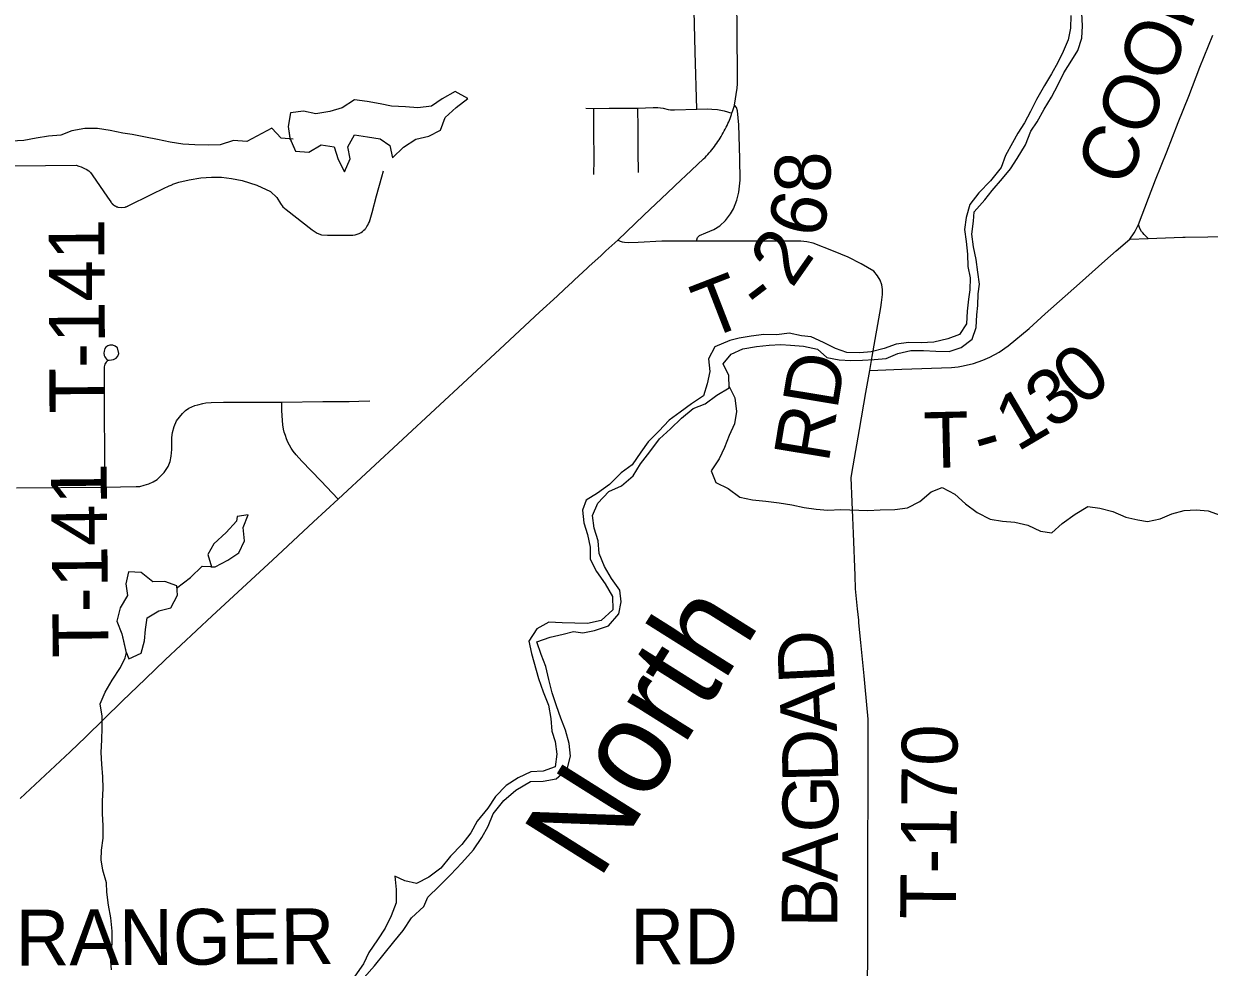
# Model space of a CAD drawing. Extents: x 0 to 34, y 0 to 22.
# Drawn here: x 5.585 to 6.189, y 16.207 to 16.688 of the extents above; entities that cross this region are included whole.
import ezdxf

# ---------------------------------------------------------------- set-up
doc = ezdxf.new("R2010")
doc.units = 0
for name, color, linetype in [('GM_X_County_Road_Text', 7, 'Continuous'), ('GM_X_Minor_Lake', 7, 'Continuous'), ('GM_X_Minor_River', 7, 'Continuous'), ('GM_X_Minor_River_Text', 7, 'Continuous'), ('GM_X_State_Route', 7, 'Continuous'), ('GM_X_Township_Road', 7, 'Continuous'), ('GM_X_Township_Road_Text', 7, 'Continuous')]:
    doc.layers.add(name, color=color, linetype=linetype)

msp = doc.modelspace()

# ---------------------------------------------------------------- linework, layer by layer
at = {"layer": 'GM_X_Minor_Lake'}
for points in [[(5.80465, 16.65375), (5.79803, 16.64995), (5.79255, 16.64616), (5.78574, 16.64539), (5.7793, 16.64596), (5.77231, 16.64614), (5.76644, 16.64747), (5.75982, 16.6486), (5.75339, 16.64936), (5.74715, 16.64537), (5.74072, 16.64347), (5.73372, 16.64233), (5.72729, 16.64365), (5.72067, 16.64289), (5.71954, 16.63587), (5.72037, 16.62986)], [(5.80465, 16.65375), (5.79803, 16.64995), (5.79255, 16.64616), (5.78574, 16.64539), (5.7793, 16.64596), (5.77231, 16.64614), (5.76644, 16.64747), (5.75982, 16.6486), (5.75339, 16.64936), (5.74715, 16.64537), (5.74072, 16.64347), (5.73372, 16.64233), (5.72729, 16.64365), (5.72067, 16.64289), (5.71954, 16.63587), (5.72049, 16.62904)], [(5.72037, 16.62986), (5.72333, 16.62335), (5.73014, 16.62279), (5.73638, 16.62658), (5.743, 16.62545), (5.74508, 16.619), (5.7483, 16.61274), (5.75113, 16.61938), (5.75, 16.62545), (5.7534, 16.63153), (5.76002, 16.63058), (5.76645, 16.62964), (5.77137, 16.62622), (5.77269, 16.61996), (5.77837, 16.62528), (5.78461, 16.62946), (5.79123, 16.63098), (5.79728, 16.63402), (5.79955, 16.64047), (5.80522, 16.64559), (5.81108, 16.65015), (5.80465, 16.65375)], [(5.72205, 16.62937), (5.72049, 16.62961), (5.72333, 16.62335), (5.73014, 16.62279), (5.73638, 16.62658), (5.743, 16.62545), (5.74508, 16.619), (5.7483, 16.61274), (5.75113, 16.61938), (5.75, 16.62545), (5.7534, 16.63153), (5.76002, 16.63058), (5.76645, 16.62964), (5.77137, 16.62622), (5.77269, 16.61996), (5.77837, 16.62528), (5.78461, 16.62946), (5.79123, 16.63098), (5.79728, 16.63402), (5.79955, 16.64047), (5.80522, 16.64559), (5.81108, 16.65015), (5.80465, 16.65375)], [(5.69351, 16.43703), (5.69313, 16.43475), (5.68784, 16.42887), (5.6816, 16.42317), (5.67858, 16.41767), (5.68045, 16.41147)], [(5.69351, 16.43703), (5.69313, 16.43475), (5.68784, 16.42887), (5.6816, 16.42317), (5.67858, 16.41767), (5.68047, 16.41141)], [(5.68014, 16.41148), (5.68236, 16.41141), (5.68879, 16.41483), (5.69446, 16.41863), (5.6973, 16.4247), (5.69654, 16.43153), (5.69918, 16.43798), (5.69351, 16.43703)], [(5.68045, 16.41147), (5.68236, 16.41141), (5.68879, 16.41483), (5.69446, 16.41863), (5.6973, 16.4247), (5.69654, 16.43153), (5.69918, 16.43798), (5.69351, 16.43703)], [(5.64453, 16.40854), (5.6381, 16.40892), (5.63678, 16.40285), (5.63754, 16.39678), (5.63395, 16.39051), (5.63225, 16.38368), (5.63471, 16.37723), (5.63677, 16.36822)], [(5.64453, 16.40854), (5.6381, 16.40892), (5.63678, 16.40285), (5.63754, 16.39678), (5.63395, 16.39051), (5.63225, 16.38368), (5.63471, 16.37723), (5.63706, 16.36696)], [(5.63677, 16.36822), (5.63831, 16.36452), (5.64455, 16.36737), (5.64625, 16.37364), (5.64681, 16.37952), (5.64757, 16.3854), (5.65362, 16.38901), (5.65967, 16.39053), (5.66307, 16.39698), (5.66269, 16.40172), (5.65664, 16.404), (5.65059, 16.4038), (5.64453, 16.40854)], [(5.63706, 16.36752), (5.63831, 16.36452), (5.64455, 16.36737), (5.64625, 16.37364), (5.64681, 16.37952), (5.64757, 16.3854), (5.65362, 16.38901), (5.65967, 16.39053), (5.66307, 16.39698), (5.66269, 16.40172), (5.65664, 16.404), (5.65059, 16.4038), (5.64453, 16.40854)]]:
    msp.add_lwpolyline(points, dxfattribs=at)
at = {"layer": 'GM_X_Minor_River'}
for points in [[(5.97084, 16.52475), (5.97576, 16.52446), (5.98239, 16.52382), (5.98942, 16.52242), (5.99422, 16.51814), (6.00048, 16.51693), (6.00654, 16.51665), (6.0124, 16.51676), (6.01845, 16.51705), (6.02449, 16.51754), (6.0305, 16.52011), (6.03709, 16.52174), (6.04352, 16.52167), (6.04977, 16.5214), (6.05658, 16.52114), (6.06278, 16.52315), (6.06838, 16.52742), (6.07036, 16.53333), (6.07081, 16.53979), (6.0713, 16.54455), (6.07138, 16.55062), (6.07205, 16.55556), (6.07119, 16.56162), (6.07032, 16.56805), (6.06907, 16.57448), (6.0682, 16.58092), (6.06903, 16.58757), (6.06932, 16.59232), (6.07489, 16.59849), (6.07858, 16.6033), (6.08378, 16.60927), (6.08785, 16.61428), (6.09135, 16.61946), (6.09558, 16.62655), (6.09829, 16.63343), (6.10142, 16.63823), (6.10509, 16.64475), (6.10876, 16.65088), (6.11225, 16.6572), (6.11517, 16.66314), (6.11921, 16.66966), (6.12215, 16.67464), (6.12431, 16.68094), (6.12458, 16.68721), (6.12397, 16.7001)], [(6.11862, 16.69242), (6.11855, 16.68596), (6.11733, 16.68006), (6.11478, 16.67414), (6.11205, 16.6684), (6.10875, 16.66265), (6.10526, 16.6567), (6.10122, 16.64961), (6.09811, 16.64349), (6.095, 16.63774), (6.09169, 16.63237), (6.08894, 16.62758), (6.08527, 16.62106), (6.08311, 16.61495), (6.07774, 16.60822), (6.0718, 16.60204), (6.06717, 16.59608), (6.06521, 16.5894), (6.06437, 16.58332), (6.06524, 16.57726), (6.06592, 16.57082), (6.06622, 16.56457), (6.06727, 16.5587), (6.06718, 16.55263), (6.06651, 16.54787), (6.06586, 16.54179), (6.06541, 16.53533), (6.06191, 16.52977), (6.0559, 16.52758), (6.04874, 16.52593), (6.04231, 16.52563), (6.03607, 16.52571), (6.02966, 16.52484), (6.02345, 16.52264), (6.01686, 16.52101), (6.01101, 16.52053), (6.00439, 16.5206), (5.99868, 16.52278), (5.99257, 16.5257), (5.98628, 16.52863), (5.98135, 16.52911), (5.97509, 16.53052), (5.96867, 16.52965)], [(5.72205, 16.62937), (5.71599, 16.62999), (5.71114, 16.635), (5.69844, 16.62826), (5.69162, 16.62867), (5.68487, 16.62643), (5.67882, 16.62629), (5.67201, 16.62651), (5.66576, 16.62693), (5.6593, 16.62792), (5.65284, 16.62929), (5.64676, 16.63048), (5.63993, 16.63184), (5.63518, 16.63249), (5.62872, 16.63385), (5.62227, 16.63484), (5.61584, 16.63488), (5.60925, 16.63359), (5.60363, 16.63138), (5.5974, 16.63085), (5.59099, 16.62994), (5.58478, 16.62866), (5.57836, 16.62832)], [(5.96867, 16.52965), (5.96205, 16.52991), (5.95563, 16.52904), (5.9496, 16.52798), (5.9447, 16.52676), (5.9372, 16.52359), (5.9339, 16.51746), (5.93458, 16.51102), (5.93318, 16.50474), (5.93139, 16.49863), (5.92522, 16.49454), (5.91944, 16.49027), (5.91383, 16.48618), (5.90864, 16.48059), (5.90306, 16.47518), (5.89937, 16.4698), (5.89494, 16.46346), (5.88934, 16.45938), (5.88339, 16.45339), (5.87723, 16.44892), (5.87143, 16.4454), (5.86963, 16.44025), (5.87031, 16.43381), (5.87212, 16.42796), (5.87355, 16.42153), (5.87347, 16.41527), (5.8768, 16.40907), (5.88126, 16.4027), (5.88497, 16.39631), (5.88509, 16.38948), (5.87913, 16.38406), (5.87216, 16.38261), (5.86573, 16.38269), (5.85929, 16.38296), (5.85248, 16.38322), (5.8463, 16.37988), (5.84225, 16.37355), (5.84368, 16.36731), (5.84712, 16.35447), (5.84951, 16.34768), (5.85228, 16.3409), (5.85353, 16.33409), (5.85402, 16.32765), (5.85563, 16.32237), (5.8565, 16.31593), (5.85567, 16.30946), (5.84965, 16.30727), (5.84323, 16.30697), (5.83685, 16.30382), (5.83068, 16.29992), (5.8253, 16.29432), (5.82143, 16.28837), (5.81587, 16.28182), (5.81276, 16.27589), (5.80814, 16.26992), (5.80238, 16.26394), (5.79738, 16.25778), (5.79122, 16.25331), (5.78503, 16.24997), (5.77896, 16.25138), (5.774, 16.25376), (5.77469, 16.24694), (5.77462, 16.24011), (5.77208, 16.23362), (5.76898, 16.2273), (5.76511, 16.22135), (5.76069, 16.21482), (5.75795, 16.20908), (5.75353, 16.20274)], [(5.75827, 16.20207), (5.76364, 16.20804), (5.76845, 16.2142), (5.77345, 16.22036), (5.77827, 16.22614), (5.78251, 16.23247), (5.78865, 16.23827), (5.79083, 16.24305), (5.7966, 16.24866), (5.80236, 16.25445), (5.80811, 16.26062), (5.81405, 16.26718), (5.81829, 16.27352), (5.82159, 16.27927), (5.82413, 16.28557), (5.82949, 16.29231), (5.83564, 16.29754), (5.84313, 16.30203), (5.84956, 16.30215), (5.85615, 16.3034), (5.86174, 16.30824), (5.86351, 16.31492), (5.86283, 16.32135), (5.86101, 16.32815), (5.85863, 16.33437), (5.85644, 16.3406), (5.85425, 16.3472), (5.85242, 16.354), (5.85098, 16.36061), (5.84861, 16.36683), (5.84641, 16.37324), (5.85318, 16.37564), (5.85977, 16.37708), (5.86504, 16.3785), (5.86978, 16.37783), (5.87581, 16.37907), (5.88296, 16.38129), (5.88815, 16.38745), (5.88937, 16.39354), (5.88869, 16.3996), (5.88443, 16.40541), (5.88092, 16.41161), (5.87815, 16.4182), (5.87766, 16.42464), (5.87565, 16.43106), (5.87478, 16.43768), (5.87751, 16.4438), (5.88308, 16.44978), (5.88946, 16.45274), (5.89542, 16.45778), (5.89928, 16.46392), (5.9039, 16.47007), (5.9089, 16.47661), (5.91448, 16.48183), (5.92006, 16.48724), (5.92602, 16.49209), (5.93222, 16.49447), (5.9382, 16.49894), (5.94437, 16.50266), (5.94426, 16.50892), (5.94132, 16.51494), (5.94539, 16.51975), (5.9514, 16.52251), (5.95837, 16.52377), (5.96479, 16.52446), (5.97084, 16.52475)], [(5.94429, 16.50363), (5.9473, 16.49759), (5.94818, 16.49058), (5.94715, 16.4843), (5.94442, 16.47837), (5.94207, 16.47226), (5.93933, 16.46652), (5.93528, 16.46038), (5.93766, 16.45435), (5.94395, 16.45142), (5.94989, 16.44697), (5.95635, 16.44557), (5.96317, 16.44493), (5.96999, 16.4441), (5.97644, 16.44308), (5.9827, 16.44167), (5.98877, 16.44083), (5.99483, 16.44036), (6.00145, 16.44067), (6.01507, 16.44015), (6.0215, 16.44045), (6.02887, 16.44058), (6.03529, 16.44146), (6.04166, 16.44479), (6.04744, 16.44964), (6.05307, 16.45182), (6.05956, 16.44852), (6.06494, 16.4435), (6.07088, 16.43905), (6.07756, 16.43575), (6.08382, 16.43472), (6.09007, 16.43426), (6.09672, 16.43267), (6.1032, 16.42956), (6.10889, 16.42871), (6.11429, 16.43355), (6.12083, 16.43822), (6.12738, 16.44213), (6.13345, 16.44129), (6.1401, 16.4397), (6.14677, 16.43678), (6.15284, 16.43537), (6.15778, 16.4345), (6.16418, 16.43595), (6.17019, 16.43852), (6.1764, 16.44014), (6.18264, 16.44044), (6.1887, 16.43998), (6.19479, 16.43781)], [(5.66261, 16.40052), (5.66976, 16.406), (5.67571, 16.41179), (5.68036, 16.41159)], [(5.6294, 16.20606), (5.62891, 16.21251), (5.62973, 16.21935), (5.62981, 16.2258), (5.62912, 16.23262), (5.62787, 16.23905), (5.627, 16.24568), (5.62692, 16.25042), (5.6251, 16.25684), (5.62425, 16.26214), (5.62435, 16.26707), (5.62519, 16.27316), (5.62527, 16.27942), (5.62478, 16.28567), (5.62486, 16.29194), (5.62513, 16.29839), (5.62502, 16.30446), (5.62453, 16.3109), (5.62423, 16.31678), (5.6245, 16.32324), (5.62477, 16.32931), (5.62466, 16.33538), (5.62361, 16.34162), (5.62615, 16.34755), (5.62983, 16.35369), (5.63406, 16.36021), (5.63644, 16.365), (5.63718, 16.36775)]]:
    msp.add_lwpolyline(points, dxfattribs=at)
at = {"layer": 'GM_X_State_Route'}
msp.add_lwpolyline([(5.58282, 16.29333), (5.60832, 16.31712), (5.61629, 16.32479), (5.63494, 16.34296), (5.64674, 16.35433), (5.65687, 16.36409), (5.6808, 16.38643), (5.71151, 16.41482), (5.73253, 16.43438), (5.74497, 16.44593), (5.82742, 16.52245), (5.84768, 16.54116), (5.85666, 16.54946), (5.8605, 16.553), (5.86456, 16.55675), (5.86551, 16.55763), (5.87199, 16.56361), (5.87312, 16.56465), (5.87894, 16.57002), (5.88156, 16.57244), (5.88767, 16.57794), (5.90099, 16.59072), (5.91294, 16.60205), (5.91993, 16.60867), (5.92218, 16.61076), (5.9314, 16.61934), (5.93213, 16.62009), (5.93285, 16.62085), (5.93356, 16.62162), (5.93425, 16.6224), (5.93493, 16.62319), (5.9356, 16.624), (5.93625, 16.62482), (5.93689, 16.62565), (5.93751, 16.62649), (5.93812, 16.62734), (5.93871, 16.6282), (5.93929, 16.62907), (5.93986, 16.62995), (5.9404, 16.63084), (5.94093, 16.63174), (5.94145, 16.63265), (5.94195, 16.63357), (5.94244, 16.6345), (5.9429, 16.63543), (5.94335, 16.63638), (5.94379, 16.63733), (5.94421, 16.63829), (5.94486, 16.63988), (5.94527, 16.64093), (5.94564, 16.64193), (5.94587, 16.6426), (5.94633, 16.64396), (5.94665, 16.64497), (5.94695, 16.646), (5.94722, 16.64679), (5.94851, 16.65543), (5.94864, 16.65762), (5.94854, 16.68771), (5.9483, 16.6969)], dxfattribs=at)
at = {"layer": 'GM_X_Township_Road'}
for points in [[(5.92798, 16.64461), (5.92711, 16.6739), (5.92637, 16.70188), (5.92614, 16.71237), (5.9259, 16.72135)], [(6.14871, 16.5785), (6.15099, 16.58168), (6.1517, 16.58285), (6.15318, 16.58589), (6.15823, 16.59938), (6.16176, 16.60859), (6.16761, 16.62288), (6.17342, 16.63789), (6.17883, 16.6513), (6.18446, 16.66609), (6.19105, 16.68245)], [(5.87132, 16.64513), (5.87535, 16.6451), (5.88326, 16.64519), (5.89786, 16.64528), (5.9057, 16.64554), (5.90803, 16.64546), (5.91076, 16.64515), (5.91324, 16.64457), (5.91455, 16.64441), (5.91655, 16.64437), (5.92798, 16.64461), (5.93341, 16.64478), (5.93562, 16.64469), (5.93846, 16.64448), (5.94012, 16.64423), (5.94192, 16.6438), (5.94587, 16.6426)], [(5.87547, 16.61147), (5.87556, 16.61878), (5.87544, 16.63379), (5.87535, 16.6451)], [(5.89813, 16.61241), (5.89804, 16.62319), (5.89794, 16.63499), (5.89786, 16.64528)], [(5.92769, 16.57749), (5.92834, 16.5792), (5.92925, 16.58028), (5.9326, 16.5817), (5.93661, 16.58331), (5.93974, 16.58528), (5.94259, 16.58797), (5.94514, 16.59133), (5.94667, 16.59395), (5.94828, 16.59833), (5.94937, 16.60234), (5.95001, 16.60845), (5.9499, 16.61961), (5.94935, 16.63678), (5.94875, 16.64389), (5.94821, 16.64554), (5.94722, 16.64679)], [(5.58017, 16.61585), (5.61138, 16.61609), (5.61273, 16.61569), (5.61406, 16.61529), (5.61563, 16.61452), (5.61646, 16.61409), (5.61781, 16.61319), (5.6187, 16.6124), (5.61966, 16.61129), (5.62738, 16.59978), (5.62905, 16.59742), (5.62909, 16.59736), (5.62916, 16.59727), (5.62923, 16.59717), (5.6293, 16.59708), (5.62938, 16.59699), (5.62945, 16.5969), (5.62953, 16.59681), (5.6296, 16.59672), (5.62968, 16.59663), (5.62976, 16.59655), (5.62985, 16.59646), (5.62993, 16.59638), (5.63001, 16.5963), (5.6301, 16.59622), (5.63018, 16.59615), (5.63027, 16.59607), (5.63036, 16.59599), (5.63045, 16.59592), (5.63055, 16.59585), (5.63064, 16.59578), (5.63074, 16.59572), (5.63083, 16.59565), (5.63093, 16.59558), (5.63103, 16.59552), (5.63113, 16.59546), (5.63123, 16.5954), (5.63133, 16.59534), (5.63143, 16.59529), (5.63154, 16.59523), (5.63164, 16.59518), (5.63175, 16.59513), (5.63185, 16.59508), (5.63196, 16.59503), (5.63207, 16.59499), (5.63218, 16.59495), (5.63229, 16.5949), (5.6324, 16.59487), (5.63251, 16.59483), (5.63262, 16.5948), (5.63273, 16.59476), (5.63284, 16.59473), (5.63455, 16.59458), (5.63642, 16.59476), (5.63664, 16.59483), (5.63698, 16.59494), (5.63719, 16.59503), (5.6373, 16.59508), (5.63762, 16.59523), (5.63772, 16.59528), (5.63789, 16.59538), (5.64964, 16.60117), (5.65034, 16.60152), (5.65598, 16.60431), (5.65693, 16.60475), (5.65789, 16.60518), (5.65885, 16.6056), (5.65982, 16.606), (5.66049, 16.60626), (5.6608, 16.60638), (5.66178, 16.60674), (5.66278, 16.60709), (5.66377, 16.60742), (5.669, 16.60869), (5.67503, 16.6097), (5.68045, 16.61004), (5.68556, 16.61001), (5.6907, 16.60943), (5.69602, 16.60832), (5.70353, 16.60598), (5.71051, 16.60272), (5.71377, 16.59967), (5.71556, 16.59653), (5.71679, 16.59496), (5.71845, 16.59352), (5.73185, 16.58313), (5.73438, 16.58144), (5.73647, 16.58061), (5.73958, 16.58039), (5.74516, 16.58043), (5.75259, 16.58053), (5.75367, 16.58066), (5.75479, 16.58097), (5.75573, 16.58135), (5.75673, 16.58188), (5.7575, 16.58242), (5.75819, 16.58296), (5.75874, 16.5835), (5.75905, 16.58387), (5.75935, 16.58427), (5.75972, 16.58481), (5.76018, 16.58555), (5.76025, 16.5857), (5.76034, 16.58585), (5.76058, 16.58635), (5.761, 16.58733), (5.7614, 16.58849), (5.7623, 16.59205), (5.76457, 16.60058), (5.7673, 16.61027), (5.76813, 16.61334)], [(6.15815, 16.57881), (6.15689, 16.57996), (6.15606, 16.58073), (6.1553, 16.58163), (6.15475, 16.58242), (6.15391, 16.58381), (6.15351, 16.58495), (6.15318, 16.58589)], [(6.01504, 16.19919), (6.01507, 16.21264), (6.01512, 16.2325), (6.01517, 16.25243), (6.01521, 16.26664), (6.01528, 16.29831), (6.01537, 16.33302), (6.01532, 16.3338), (6.01374, 16.35036), (6.01321, 16.35593), (6.01158, 16.37293), (6.01062, 16.38289), (6.01049, 16.38419), (6.00992, 16.38995), (6.00891, 16.40018), (6.00863, 16.40706), (6.00776, 16.42843), (6.00743, 16.43652), (6.00711, 16.44433), (6.00659, 16.45699), (6.00764, 16.46295), (6.01086, 16.48137), (6.01418, 16.50033), (6.01612, 16.51146), (6.01738, 16.51864), (6.02172, 16.54352), (6.02216, 16.54607), (6.02264, 16.55015), (6.0226, 16.55285), (6.02221, 16.55512), (6.02135, 16.55755), (6.02009, 16.55971), (6.01817, 16.5621), (6.01168, 16.56591), (6.00505, 16.56918), (5.99766, 16.57234), (5.98734, 16.57631), (5.98397, 16.57699), (5.98096, 16.57741), (5.92769, 16.57749), (5.91004, 16.5774), (5.8981, 16.57678), (5.89293, 16.57662), (5.89106, 16.5767), (5.89004, 16.57685), (5.88903, 16.57718), (5.88767, 16.57794)], [(6.01612, 16.51146), (6.03249, 16.5121), (6.05781, 16.51306), (6.06124, 16.5134), (6.06375, 16.51381), (6.06895, 16.51506), (6.07386, 16.51671), (6.07735, 16.51836), (6.08207, 16.5209), (6.08679, 16.52408), (6.09745, 16.53296), (6.10556, 16.5404), (6.12302, 16.55591), (6.13599, 16.56744), (6.14185, 16.57243), (6.14871, 16.5785), (6.15815, 16.57881), (6.17579, 16.57939), (6.17691, 16.57944), (6.1885, 16.57963), (6.20429, 16.57991)], [(5.62602, 16.45211), (5.62598, 16.47097), (5.62593, 16.48863), (5.62581, 16.51336), (5.62621, 16.5147), (5.62685, 16.51577), (5.62725, 16.51644), (5.62783, 16.51668), (5.62824, 16.51675), (5.62944, 16.51687), (5.6305, 16.51711), (5.63176, 16.51775), (5.63262, 16.51872), (5.63312, 16.52013), (5.63251, 16.52298), (5.63127, 16.52392), (5.63007, 16.52435), (5.62863, 16.52438), (5.62755, 16.52405), (5.62664, 16.52341), (5.62601, 16.52264), (5.62571, 16.5214), (5.62561, 16.5204), (5.62574, 16.51922), (5.62605, 16.51852), (5.62638, 16.51802), (5.62735, 16.51661)], [(5.58102, 16.45164), (5.62602, 16.45211), (5.64197, 16.45231), (5.64395, 16.45245), (5.64618, 16.45303), (5.64857, 16.4537), (5.65067, 16.45468), (5.65268, 16.45598), (5.65446, 16.45757), (5.65629, 16.45959), (5.6583, 16.46262), (5.65935, 16.46515), (5.65992, 16.46788), (5.66022, 16.47118), (5.66017, 16.47438), (5.66024, 16.47738), (5.66056, 16.47992), (5.66145, 16.48301), (5.6626, 16.48577), (5.66567, 16.48954), (5.66721, 16.49107), (5.66889, 16.49227), (5.67202, 16.49368), (5.67355, 16.49408)], [(5.67355, 16.49408), (5.67608, 16.49475), (5.67762, 16.495), (5.68024, 16.49517), (5.68661, 16.49532), (5.70208, 16.49539), (5.71637, 16.49544), (5.73716, 16.49563), (5.74216, 16.49563), (5.75066, 16.49575), (5.75553, 16.49588), (5.76127, 16.49612)], [(5.74497, 16.44593), (5.73616, 16.45519), (5.72647, 16.46537), (5.72359, 16.46854), (5.72208, 16.47043), (5.72105, 16.47194), (5.71939, 16.475), (5.71869, 16.47665), (5.71812, 16.47831), (5.71755, 16.48005), (5.71718, 16.48161), (5.7168, 16.48383), (5.71661, 16.486), (5.71637, 16.4911), (5.71637, 16.49544)]]:
    msp.add_lwpolyline(points, dxfattribs=at)

# ---------------------------------------------------------------- texts
at = {"layer": 'GM_X_County_Road_Text'}
for s, rotation, p in [('GRANGER', 0.28414, (5.55104, 16.20806)), ('RD', 0.00001, (5.89403, 16.20888))]:
    msp.add_text(s, height=0.028409, rotation=rotation, dxfattribs=at).set_placement(p)
at = {"layer": 'GM_X_Minor_River_Text'}
msp.add_text('North', height=0.047374, rotation=57.82865, dxfattribs=at).set_placement((5.87788, 16.2511))
at = {"layer": 'GM_X_Township_Road_Text'}
for s, height, rotation, p in [('COOK', 0.028409, 68.10916, (6.14699, 16.60396)), ('8', 0.02841, 89.72785, (5.99608, 16.60197)), ('6', 0.02841, 76.76873, (5.99126, 16.57799)), ('T-141', 0.028409, 90.28055, (5.62626, 16.48969)), ('2', 0.02841, 54.99558, (5.97644, 16.55298)), ('T', 0.02841, 21.17905, (5.93316, 16.52712)), ('-', 0.02841, 37.28259, (5.96054, 16.53904)), ('0', 0.02841, 40.1331, (6.12455, 16.49226)), ('RD', 0.028409, 80.61822, (5.99506, 16.46391)), ('3', 0.02841, 37.35888, (6.10947, 16.48071)), ('1', 0.02841, 30.47287, (6.0913, 16.46976)), ('T', 0.02841, 1.29007, (6.04384, 16.46177)), ('-', 0.02841, 16.11254, (6.07298, 16.46346)), ('T-141', 0.028409, 90.56286, (5.62792, 16.36516)), ('D', 0.02841, 92.81894, (5.99827, 16.35254)), ('A', 0.02841, 92.73605, (5.99946, 16.32752)), ('D', 0.02841, 91.44229, (6.00012, 16.30183)), ('T-170', 0.028409, 89.4394, (6.06, 16.23177)), ('G', 0.02841, 89.72778, (6.00001, 16.2759)), ('A', 0.02841, 89.42374, (5.99976, 16.25074)), ('B', 0.02841, 89.42233, (5.99952, 16.22741))]:
    msp.add_text(s, height=height, rotation=rotation, dxfattribs=at).set_placement(p)

doc.saveas('drawing.dxf')
